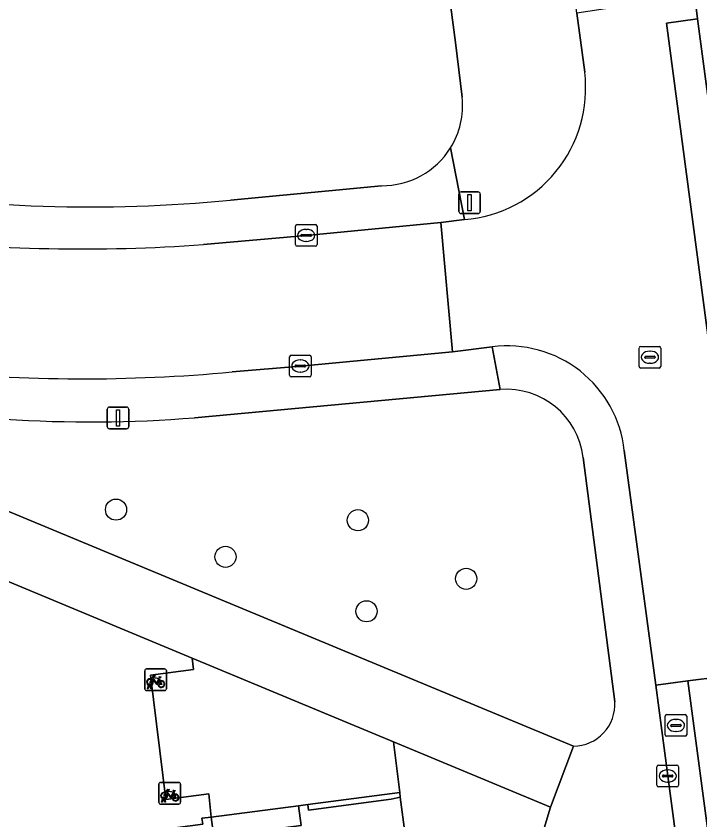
# Model space of a CAD drawing. Extents: x 160554 to 161248, y 385329 to 386506.
# Drawn here: x 161065.87 to 161097.49, y 385836.26 to 385873.41 of the extents above; entities that cross this region are included whole.
import ezdxf

# ---------------------------------------------------------------- set-up
doc = ezdxf.new("R2010")
doc.units = 0
for name, color, linetype in [('IMGEO_Boom', 7, 'Continuous'), ('IMGEO_Erf', 7, 'Continuous'), ('IMGEO_Fietsenrek', 7, 'Continuous'), ('IMGEO_Groenvoorziening', 7, 'Continuous'), ('IMGEO_Kolk', 7, 'Continuous'), ('IMGEO_Lichtmast', 7, 'Continuous'), ('IMGEO_Pand', 7, 'Continuous'), ('IMGEO_Parkeervlak_open', 7, 'Continuous'), ('IMGEO_Rijbaan_lokaal_gesloten', 7, 'Continuous'), ('IMGEO_Rijbaan_lokaal_open', 7, 'Continuous'), ('IMGEO_Rioolput', 7, 'Continuous'), ('IMGEO_Voetpad_open', 7, 'Continuous')]:
    doc.layers.add(name, color=color, linetype=linetype)

msp = doc.modelspace()

# ---------------------------------------------------------------- linework, layer by layer
at = {"layer": 'IMGEO_Boom'}
for centre in [(161070.495, 385850.602), (161081.676, 385850.111), (161075.553, 385848.42), (161086.683, 385847.406), (161082.076, 385845.905)]:
    msp.add_circle(centre, 0.489, dxfattribs=at)
at = {"layer": 'IMGEO_Erf'}
msp.add_lwpolyline([(161072.089, 385842.95), (161074.075, 385843.21), (161074.015, 385843.739), (161058.98, 385849.988), (161061.081, 385834.566), (161061.128, 385834.31), (161074.513, 385836.071), (161074.468, 385836.337), (161074.899, 385836.389), (161074.777, 385837.469), (161072.797, 385837.201)], close=True, dxfattribs=at)
at = {"layer": 'IMGEO_Fietsenrek'}
for p, q in [((161071.822, 385842.315), (161071.822, 385843.156)), ((161071.822, 385843.156), (161071.822, 385842.315)), ((161071.897, 385843.24), (161072.738, 385843.24)), ((161072.738, 385843.24), (161071.897, 385843.24)), ((161072.822, 385843.165), (161072.822, 385842.324)), ((161072.822, 385842.324), (161072.822, 385843.165)), ((161072.509, 385842.789), (161072.545, 385842.694)), ((161071.949, 385842.324), (161071.988, 385842.484)), ((161072.018, 385842.472), (161071.983, 385842.324)), ((161072.06, 385842.496), (161072.059, 385842.5)), ((161072.101, 385842.324), (161072.067, 385842.466)), ((161072.091, 385842.507), (161072.092, 385842.5)), ((161072.099, 385842.47), (161072.134, 385842.324)), ((161072.747, 385842.24), (161071.906, 385842.24)), ((161071.906, 385842.24), (161072.747, 385842.24)), ((161071.983, 385842.324), (161071.949, 385842.324)), ((161072.134, 385842.324), (161072.101, 385842.324)), ((161072.55, 385837.993), (161073.391, 385837.993)), ((161073.391, 385837.993), (161072.55, 385837.993)), ((161072.475, 385837.068), (161072.475, 385837.909)), ((161072.475, 385837.909), (161072.475, 385837.068)), ((161073.475, 385837.918), (161073.475, 385837.077)), ((161073.475, 385837.077), (161073.475, 385837.918)), ((161072.602, 385837.077), (161072.641, 385837.237)), ((161072.671, 385837.225), (161072.636, 385837.077)), ((161072.713, 385837.249), (161072.712, 385837.253)), ((161072.754, 385837.077), (161072.72, 385837.219)), ((161072.744, 385837.26), (161072.745, 385837.253)), ((161072.752, 385837.223), (161072.787, 385837.077)), ((161073.162, 385837.542), (161073.198, 385837.447)), ((161073.4, 385836.993), (161072.559, 385836.993)), ((161072.559, 385836.993), (161073.4, 385836.993)), ((161072.636, 385837.077), (161072.602, 385837.077)), ((161072.787, 385837.077), (161072.754, 385837.077))]:
    msp.add_line(p, q, dxfattribs=at)
for points in [[(161072.135, 385842.766), (161072.23, 385842.93), (161072.316, 385842.916), (161072.318, 385842.907), (161072.262, 385842.896), (161072.235, 385842.851), (161072.491, 385842.81)], [(161072.431, 385842.522), (161072.381, 385842.522), (161072.19, 385842.773), (161072.171, 385842.741)], [(161072.478, 385842.785), (161072.221, 385842.826), (161072.204, 385842.797), (161072.371, 385842.577), (161072.478, 385842.785)], [(161072.491, 385842.81), (161072.516, 385842.859), (161072.51, 385842.863), (161072.487, 385842.867), (161072.475, 385842.874), (161072.474, 385842.877), (161072.476, 385842.882), (161072.571, 385842.867), (161072.573, 385842.857), (161072.563, 385842.844), (161072.551, 385842.838), (161072.537, 385842.844), (161072.509, 385842.789)], [(161072.156, 385842.714), (161072.104, 385842.624), (161072.064, 385842.599), (161072.065, 385842.646), (161072.12, 385842.74)], [(161072.526, 385842.687), (161072.496, 385842.764), (161072.387, 385842.546), (161072.43, 385842.546)], [(161072.46, 385842.546), (161072.58, 385842.545), (161072.536, 385842.659)], [(161072.556, 385842.666), (161072.611, 385842.521), (161072.461, 385842.521)], [(161072.788, 385837.519), (161072.883, 385837.683), (161072.969, 385837.669), (161072.971, 385837.66), (161072.915, 385837.649), (161072.888, 385837.604), (161073.144, 385837.563)], [(161073.131, 385837.538), (161072.874, 385837.579), (161072.857, 385837.55), (161073.024, 385837.33), (161073.131, 385837.538)], [(161073.144, 385837.563), (161073.169, 385837.612), (161073.163, 385837.616), (161073.14, 385837.62), (161073.128, 385837.627), (161073.127, 385837.63), (161073.129, 385837.635), (161073.224, 385837.62), (161073.226, 385837.61), (161073.216, 385837.597), (161073.204, 385837.591), (161073.19, 385837.597), (161073.162, 385837.542)], [(161072.809, 385837.467), (161072.757, 385837.377), (161072.717, 385837.352), (161072.718, 385837.399), (161072.773, 385837.493)], [(161073.084, 385837.275), (161073.034, 385837.275), (161072.843, 385837.526), (161072.824, 385837.494)], [(161073.179, 385837.44), (161073.149, 385837.517), (161073.04, 385837.299), (161073.083, 385837.299)], [(161073.113, 385837.299), (161073.233, 385837.298), (161073.189, 385837.412)], [(161073.209, 385837.419), (161073.264, 385837.274), (161073.114, 385837.274)]]:
    msp.add_lwpolyline(points, dxfattribs=at)
for centre, radius, start, end in [((161071.9, 385843.162), 0.0779, 92.4484, 184.2845), ((161071.9, 385843.162), 0.0779, 92.4484, 184.2845), ((161072.744, 385843.162), 0.0779, 2.4484, 94.2845), ((161072.744, 385843.162), 0.0779, 2.4484, 94.2845), ((161072.062, 385842.625), 0.159, 62.6766, 242.1369), ((161072.062, 385842.625), 0.129, 63.3192, 238.903), ((161072.042, 385842.496), 0.0499, 12.8025, 158.6934), ((161072.062, 385842.625), 0.159, 253.9967, 271.7867), ((161072.042, 385842.496), 0.0174, 12.8025, 163.4502), ((161072.062, 385842.625), 0.129, 253.415, 269.0204), ((161072.062, 385842.625), 0.129, 283.6043, 43.4302), ((161072.062, 385842.625), 0.159, 283.5766, 46.6042), ((161072.589, 385842.541), 0.159, 113.3408, 178.3217), ((161072.589, 385842.541), 0.159, 187.0065, 105.7708), ((161072.589, 385842.541), 0.129, 113.923, 177.9556), ((161072.589, 385842.541), 0.129, 188.6715, 104.5883), ((161071.9, 385842.318), 0.0779, 182.4484, 274.2845), ((161071.9, 385842.318), 0.0779, 182.4484, 274.2845), ((161072.744, 385842.318), 0.0779, 272.4484, 4.2845), ((161072.744, 385842.318), 0.0779, 272.4484, 4.2845), ((161072.553, 385837.915), 0.0779, 92.4484, 184.2845), ((161072.553, 385837.915), 0.0779, 92.4484, 184.2845), ((161073.397, 385837.915), 0.0779, 2.4484, 94.2845), ((161073.397, 385837.915), 0.0779, 2.4484, 94.2845), ((161072.715, 385837.378), 0.159, 62.6766, 242.1369), ((161072.715, 385837.378), 0.129, 63.3192, 238.903), ((161072.695, 385837.249), 0.0499, 12.8025, 158.6934), ((161072.715, 385837.378), 0.159, 253.9967, 271.7867), ((161072.695, 385837.249), 0.0174, 12.8025, 163.4502), ((161072.715, 385837.378), 0.129, 253.415, 269.0204), ((161072.715, 385837.378), 0.129, 283.6043, 43.4302), ((161072.715, 385837.378), 0.159, 283.5766, 46.6042), ((161073.242, 385837.294), 0.159, 113.3408, 178.3217), ((161073.242, 385837.294), 0.159, 187.0065, 105.7708), ((161073.242, 385837.294), 0.129, 113.923, 177.9556), ((161073.242, 385837.294), 0.129, 188.6715, 104.5883), ((161072.553, 385837.071), 0.0779, 182.4484, 274.2845), ((161072.553, 385837.071), 0.0779, 182.4484, 274.2845), ((161073.397, 385837.071), 0.0779, 272.4484, 4.2845), ((161073.397, 385837.071), 0.0779, 272.4484, 4.2845)]:
    msp.add_arc(centre, radius, start, end, dxfattribs=at)
at = {"layer": 'IMGEO_Groenvoorziening'}
for points in [[(161086.501, 385869.656), (161086.193, 385872.192), (161085.275, 385879.091), (161081.825, 385878.782), (161079.757, 385878.995), (161079.44, 385879.028), (161075.036, 385880.979), (161077.071, 385884.684), (161073.9, 385911.717)], [(161075.782, 385864.906), (161082.773, 385865.572)], [(161088.26, 385856.152), (161074.125, 385854.849)], [(161058.614, 385853.378), (161091.644, 385839.67)], [(161093.557, 385841.719), (161092.084, 385853.013)]]:
    msp.add_lwpolyline(points, dxfattribs=at)
msp.add_lwpolyline([(161089.359, 385832.428), (161089.36, 385832.82), (161090.577, 385836.855), (161083.323, 385839.87), (161083.609, 385837.522), (161083.636, 385837.317), (161088.039, 385804.26), (161093.052, 385804.928)], close=True, dxfattribs=at)
for centre, radius, start, end in [((161082.811, 385869.284), 3.708, 327.9927, 5.7641), ((161082.807, 385869.284), 3.712, 269.4687, 328.0243), ((161070.777, 385962.418), 97.865, 262.68255, 267.86332), ((161069.185, 385933.692), 69.101, 268.29417, 275.47828), ((161088.543, 385852.598), 3.565, 6.6867, 94.5503), ((161069.321, 385914.317), 59.662, 266.17771, 274.61832), ((161091.619, 385841.611), 1.941, 270.7455, 3.1864)]:
    msp.add_arc(centre, radius, start, end, dxfattribs=at)
at = {"layer": 'IMGEO_Kolk'}
for p, q in [((161078.786, 385862.849), (161078.786, 385863.701)), ((161078.861, 385863.775), (161079.713, 385863.775)), ((161079.787, 385863.701), (161079.787, 385862.849)), ((161079.045, 385863.269), (161079.045, 385863.281)), ((161079.483, 385863.232), (161079.085, 385863.232)), ((161079.088, 385863.318), (161079.486, 385863.318)), ((161079.274, 385863.555), (161079.299, 385863.555)), ((161079.529, 385863.281), (161079.529, 385863.269)), ((161079.297, 385862.995), (161079.272, 385862.995)), ((161079.713, 385862.775), (161078.861, 385862.775)), ((161078.514, 385856.812), (161078.514, 385857.664)), ((161078.589, 385857.738), (161079.441, 385857.738)), ((161079.515, 385857.664), (161079.515, 385856.812)), ((161078.816, 385857.281), (161079.214, 385857.281)), ((161079.002, 385857.518), (161079.027, 385857.518)), ((161078.773, 385857.232), (161078.773, 385857.244)), ((161079.211, 385857.195), (161078.813, 385857.195)), ((161079.025, 385856.958), (161079, 385856.958)), ((161079.257, 385857.244), (161079.257, 385857.232)), ((161079.441, 385856.738), (161078.589, 385856.738)), ((161095.501, 385837.866), (161095.501, 385838.718)), ((161095.576, 385838.792), (161096.428, 385838.792)), ((161096.502, 385838.718), (161096.502, 385837.866)), ((161095.803, 385838.335), (161096.201, 385838.335)), ((161095.989, 385838.572), (161096.014, 385838.572)), ((161095.76, 385838.286), (161095.76, 385838.298)), ((161096.198, 385838.249), (161095.8, 385838.249)), ((161096.012, 385838.012), (161095.987, 385838.012)), ((161096.244, 385838.298), (161096.244, 385838.286)), ((161096.428, 385837.792), (161095.576, 385837.792))]:
    msp.add_line(p, q, dxfattribs=at)
for points in [[(161078.786, 385862.849), (161078.786, 385863.701)], [(161078.861, 385863.775), (161079.713, 385863.775)], [(161079.787, 385863.701), (161079.787, 385862.849)], [(161079.713, 385862.775), (161078.861, 385862.775)], [(161078.514, 385856.812), (161078.514, 385857.664)], [(161078.589, 385857.738), (161079.441, 385857.738)], [(161079.515, 385857.664), (161079.515, 385856.812)], [(161079.441, 385856.738), (161078.589, 385856.738)], [(161095.501, 385837.866), (161095.501, 385838.718)], [(161095.576, 385838.792), (161096.428, 385838.792)], [(161096.502, 385838.718), (161096.502, 385837.866)], [(161096.428, 385837.792), (161095.576, 385837.792)]]:
    msp.add_lwpolyline(points, dxfattribs=at)
for centre, radius, start, end in [((161078.863, 385863.699), 0.0765, 91.552, 178.448), ((161078.863, 385863.699), 0.0765, 91.552, 178.448), ((161079.711, 385863.699), 0.0765, 1.552, 88.448), ((161079.711, 385863.699), 0.0765, 1.552, 88.448), ((161079.085, 385863.278), 0.0403, 85.8775, 175.7526), ((161079.082, 385863.268), 0.0366, 178.938, 274.7102), ((161079.486, 385863.275), 0.043, 264.8664, 352.4533), ((161079.49, 385863.28), 0.0386, 1.7309, 96.639), ((161078.863, 385862.851), 0.0765, 181.552, 268.448), ((161078.863, 385862.851), 0.0765, 181.552, 268.448), ((161079.711, 385862.851), 0.0765, 271.552, 358.448), ((161079.711, 385862.851), 0.0765, 271.552, 358.448), ((161078.591, 385857.662), 0.0765, 91.552, 178.448), ((161078.591, 385857.662), 0.0765, 91.552, 178.448), ((161079.439, 385857.662), 0.0765, 1.552, 88.448), ((161079.439, 385857.662), 0.0765, 1.552, 88.448), ((161078.813, 385857.241), 0.0403, 85.8775, 175.7526), ((161079.218, 385857.243), 0.0386, 1.7309, 96.639), ((161078.81, 385857.231), 0.0366, 178.938, 274.7102), ((161079.214, 385857.238), 0.043, 264.8664, 352.4533), ((161078.591, 385856.814), 0.0765, 181.552, 268.448), ((161078.591, 385856.814), 0.0765, 181.552, 268.448), ((161079.439, 385856.814), 0.0765, 271.552, 358.448), ((161079.439, 385856.814), 0.0765, 271.552, 358.448), ((161095.578, 385838.716), 0.0765, 91.552, 178.448), ((161095.578, 385838.716), 0.0765, 91.552, 178.448), ((161096.426, 385838.716), 0.0765, 1.552, 88.448), ((161096.426, 385838.716), 0.0765, 1.552, 88.448), ((161095.8, 385838.295), 0.0403, 85.8775, 175.7526), ((161096.205, 385838.297), 0.0386, 1.7309, 96.639), ((161095.797, 385838.285), 0.0366, 178.938, 274.7102), ((161096.201, 385838.292), 0.043, 264.8664, 352.4533), ((161095.578, 385837.868), 0.0765, 181.552, 268.448), ((161095.578, 385837.868), 0.0765, 181.552, 268.448), ((161096.426, 385837.868), 0.0765, 271.552, 358.448), ((161096.426, 385837.868), 0.0765, 271.552, 358.448)]:
    msp.add_arc(centre, radius, start, end, dxfattribs=at)
for centre, major_axis, ratio, start_param, end_param in [((161079.273, 385863.275), (-0.387, 0.002), 0.722429, 4.712389, 7.853982), ((161079.298, 385863.275), (-0.39, 0.002), 0.717154, 1.570796, 4.712389), ((161079.001, 385857.238), (-0.387, 0.002), 0.722429, 4.712389, 7.853982), ((161079.026, 385857.238), (-0.39, 0.002), 0.717154, 1.570796, 4.712389), ((161095.988, 385838.292), (-0.387, 0.002), 0.722429, 4.712389, 7.853982), ((161096.013, 385838.292), (-0.39, 0.002), 0.717154, 1.570796, 4.712389)]:
    msp.add_ellipse(centre, major_axis=major_axis, ratio=ratio, start_param=start_param, end_param=end_param, dxfattribs=at)
at = {"layer": 'IMGEO_Lichtmast'}
for p, q in [((161086.344, 385864.383), (161086.344, 385865.183)), ((161086.344, 385865.183), (161086.344, 385864.383)), ((161086.444, 385865.283), (161087.234, 385865.283)), ((161087.234, 385865.283), (161086.444, 385865.283)), ((161087.334, 385865.183), (161087.334, 385864.383)), ((161087.334, 385864.383), (161087.334, 385865.183)), ((161087.234, 385864.283), (161086.444, 385864.283)), ((161086.444, 385864.283), (161087.234, 385864.283)), ((161070.089, 385854.437), (161070.089, 385855.237)), ((161070.089, 385855.237), (161070.089, 385854.437)), ((161070.189, 385855.337), (161070.979, 385855.337)), ((161070.979, 385855.337), (161070.189, 385855.337)), ((161071.079, 385855.237), (161071.079, 385854.437)), ((161071.079, 385854.437), (161071.079, 385855.237)), ((161070.979, 385854.337), (161070.189, 385854.337)), ((161070.189, 385854.337), (161070.979, 385854.337))]:
    msp.add_line(p, q, dxfattribs=at)
for points in [[(161086.764, 385865.158), (161086.914, 385865.158), (161086.914, 385864.408), (161086.764, 385864.408), (161086.764, 385865.158)], [(161070.509, 385855.212), (161070.659, 385855.212), (161070.659, 385854.462), (161070.509, 385854.462), (161070.509, 385855.212)]]:
    msp.add_lwpolyline(points, dxfattribs=at)
for centre, start, end in [((161086.444, 385865.183), 90, 180), ((161086.444, 385865.183), 90, 180), ((161087.234, 385865.183), 0, 90), ((161087.234, 385865.183), 360, 90), ((161086.444, 385864.383), 180, 270), ((161086.444, 385864.383), 180, 270), ((161087.234, 385864.383), 270, 0), ((161087.234, 385864.383), 270, 0), ((161070.189, 385855.237), 90, 180), ((161070.189, 385855.237), 90, 180), ((161070.979, 385855.237), 0, 90), ((161070.979, 385855.237), 360, 90), ((161070.189, 385854.437), 180, 270), ((161070.189, 385854.437), 180, 270), ((161070.979, 385854.437), 270, 0), ((161070.979, 385854.437), 270, 0)]:
    msp.add_arc(centre, 0.1, start, end, dxfattribs=at)
at = {"layer": 'IMGEO_Pand'}
msp.add_lwpolyline([(161087.153, 385799.563), (161086.554, 385804.062), (161088.039, 385804.26), (161083.636, 385837.317), (161083.22, 385837.214), (161079.392, 385836.717), (161079.357, 385836.975), (161078.934, 385836.917), (161079.058, 385835.997), (161075.01, 385835.476), (161074.899, 385836.389), (161074.468, 385836.337), (161074.513, 385836.071), (161061.128, 385834.31), (161061.722, 385829.801), (161048.55, 385828.073), (161052.902, 385795.197)], close=True, dxfattribs=at)
at = {"layer": 'IMGEO_Parkeervlak_open'}
msp.add_lwpolyline([(161095.45, 385888.19), (161096.551, 385879.856), (161097.248, 385874.322), (161097.379, 385873.281), (161097.846, 385869.813)], dxfattribs=at)
at = {"layer": 'IMGEO_Rijbaan_lokaal_gesloten'}
msp.add_lwpolyline([(161098, 385868.872), (161097.993, 385868.93), (161097.846, 385869.813), (161097.379, 385873.281), (161095.943, 385873.076), (161099.778, 385844.122), (161101.269, 385844.311)], close=True, dxfattribs=at)
msp.add_lwpolyline([(161075.861, 385856.966), (161079.015, 385857.238), (161086.057, 385857.895), (161085.506, 385863.875), (161079.287, 385863.275), (161074.544, 385862.852)], dxfattribs=at)
for centre, radius, start, end in [((161068.929, 385939.909), 77.261, 263.54176, 274.16751), ((161068.97, 385930.61), 73.965, 264.24574, 275.34578)]:
    msp.add_arc(centre, radius, start, end, dxfattribs=at)
at = {"layer": 'IMGEO_Rijbaan_lokaal_open'}
for points in [[(161097.379, 385873.281), (161097.248, 385874.322), (161095.806, 385874.121), (161093.321, 385873.775), (161091.801, 385873.54), (161092.163, 385870.812)], [(161093.994, 385853.333), (161095.448, 385842.491), (161096.923, 385842.687), (161099.92, 385843.054), (161101.395, 385843.23), (161101.379, 385843.379), (161101.269, 385844.311), (161099.778, 385844.122), (161095.943, 385873.076), (161097.379, 385873.281)], [(161086.6, 385864.01), (161085.506, 385863.875), (161086.057, 385857.895), (161087.891, 385858.123)], [(161096.923, 385842.687), (161095.448, 385842.491), (161096.002, 385838.292), (161097.109, 385829.938), (161100.064, 385807.789), (161100.384, 385805.367), (161100.948, 385801.293), (161101.181, 385799.544), (161101.356, 385798.283)], [(161101.353, 385798.077), (161102.224, 385791.629), (161103.751, 385791.851), (161102.669, 385799.702), (161096.923, 385842.687)]]:
    msp.add_lwpolyline(points, dxfattribs=at)
msp.add_lwpolyline([(161099.92, 385843.054), (161096.923, 385842.687), (161102.669, 385799.702), (161103.751, 385791.851), (161106.707, 385792.242)], close=True, dxfattribs=at)
for centre, radius, start, end in [((161086.124, 385870.075), 6.084, 274.4893, 6.9548), ((161088.594, 385852.736), 5.433, 6.307, 97.4391)]:
    msp.add_arc(centre, radius, start, end, dxfattribs=at)
at = {"layer": 'IMGEO_Rioolput'}
for p, q in [((161094.679, 385857.219), (161094.679, 385858.071)), ((161094.754, 385858.145), (161095.606, 385858.145)), ((161095.68, 385858.071), (161095.68, 385857.219)), ((161094.938, 385857.639), (161094.938, 385857.651)), ((161094.981, 385857.688), (161095.379, 385857.688)), ((161095.167, 385857.925), (161095.192, 385857.925)), ((161095.422, 385857.651), (161095.422, 385857.639)), ((161095.376, 385857.602), (161094.978, 385857.602)), ((161095.19, 385857.365), (161095.165, 385857.365)), ((161095.606, 385857.145), (161094.754, 385857.145)), ((161095.88, 385840.201), (161095.88, 385841.053)), ((161095.955, 385841.127), (161096.807, 385841.127)), ((161096.881, 385841.053), (161096.881, 385840.201)), ((161096.139, 385840.621), (161096.139, 385840.633)), ((161096.577, 385840.584), (161096.179, 385840.584)), ((161096.182, 385840.67), (161096.58, 385840.67)), ((161096.368, 385840.907), (161096.393, 385840.907)), ((161096.623, 385840.633), (161096.623, 385840.621)), ((161096.391, 385840.347), (161096.366, 385840.347)), ((161096.807, 385840.127), (161095.955, 385840.127))]:
    msp.add_line(p, q, dxfattribs=at)
for points in [[(161094.679, 385857.219), (161094.679, 385858.071)], [(161094.754, 385858.145), (161095.606, 385858.145)], [(161095.68, 385858.071), (161095.68, 385857.219)], [(161095.606, 385857.145), (161094.754, 385857.145)], [(161095.88, 385840.201), (161095.88, 385841.053)], [(161095.955, 385841.127), (161096.807, 385841.127)], [(161096.881, 385841.053), (161096.881, 385840.201)], [(161096.807, 385840.127), (161095.955, 385840.127)]]:
    msp.add_lwpolyline(points, dxfattribs=at)
for centre, radius, start, end in [((161094.756, 385858.069), 0.0765, 91.552, 178.448), ((161094.756, 385858.069), 0.0765, 91.552, 178.448), ((161095.604, 385858.069), 0.0765, 1.552, 88.448), ((161095.604, 385858.069), 0.0765, 1.552, 88.448), ((161094.978, 385857.648), 0.0403, 85.8775, 175.7526), ((161094.975, 385857.638), 0.0366, 178.938, 274.7102), ((161095.379, 385857.645), 0.043, 264.8664, 352.4533), ((161095.383, 385857.65), 0.0386, 1.7309, 96.639), ((161094.756, 385857.221), 0.0765, 181.552, 268.448), ((161094.756, 385857.221), 0.0765, 181.552, 268.448), ((161095.604, 385857.221), 0.0765, 271.552, 358.448), ((161095.604, 385857.221), 0.0765, 271.552, 358.448), ((161095.957, 385841.051), 0.0765, 91.552, 178.448), ((161095.957, 385841.051), 0.0765, 91.552, 178.448), ((161096.805, 385841.051), 0.0765, 1.552, 88.448), ((161096.805, 385841.051), 0.0765, 1.552, 88.448), ((161096.179, 385840.63), 0.0403, 85.8775, 175.7526), ((161096.176, 385840.62), 0.0366, 178.938, 274.7102), ((161096.58, 385840.627), 0.043, 264.8664, 352.4533), ((161096.584, 385840.632), 0.0386, 1.7309, 96.639), ((161095.957, 385840.203), 0.0765, 181.552, 268.448), ((161095.957, 385840.203), 0.0765, 181.552, 268.448), ((161096.805, 385840.203), 0.0765, 271.552, 358.448), ((161096.805, 385840.203), 0.0765, 271.552, 358.448)]:
    msp.add_arc(centre, radius, start, end, dxfattribs=at)
for centre, major_axis, ratio, start_param, end_param in [((161095.166, 385857.645), (-0.387, 0.002), 0.722429, 4.712389, 7.853982), ((161095.191, 385857.645), (-0.39, 0.002), 0.717154, 1.570796, 4.712389), ((161096.367, 385840.627), (-0.387, 0.002), 0.722429, 4.712389, 7.853982), ((161096.392, 385840.627), (-0.39, 0.002), 0.717154, 1.570796, 4.712389)]:
    msp.add_ellipse(centre, major_axis=major_axis, ratio=ratio, start_param=start_param, end_param=end_param, dxfattribs=at)
at = {"layer": 'IMGEO_Voetpad_open'}
for points in [[(161080.12, 385919.735), (161085.004, 385881.132), (161085.275, 385879.091), (161086.193, 385872.192), (161086.501, 385869.656)], [(161092.163, 385870.812), (161091.801, 385873.54), (161091.626, 385874.859)], [(161074.544, 385862.852), (161079.287, 385863.275), (161085.506, 385863.875), (161086.6, 385864.01), (161085.956, 385867.318)], [(161085.956, 385867.318), (161086.6, 385864.01)], [(161082.773, 385865.572), (161075.782, 385864.906)], [(161074.125, 385854.849), (161088.26, 385856.152), (161087.891, 385858.123), (161086.057, 385857.895), (161079.015, 385857.238), (161075.861, 385856.966)], [(161087.891, 385858.123), (161088.26, 385856.152)], [(161051.08, 385851.935), (161048.339, 385843.556), (161050.314, 385842.912), (161052.817, 385850.359), (161052.964, 385850.711), (161053.382, 385852.315), (161058.98, 385849.988), (161074.015, 385843.739), (161083.323, 385839.87), (161090.577, 385836.855), (161091.644, 385839.67), (161058.614, 385853.378)], [(161097.109, 385829.938), (161096.002, 385838.292), (161095.448, 385842.491), (161093.994, 385853.333)], [(161092.084, 385853.013), (161093.557, 385841.719)], [(161091.644, 385839.67), (161090.577, 385836.855), (161089.36, 385832.82), (161089.359, 385832.428), (161093.052, 385804.928), (161093.658, 385800.418), (161096.873, 385775.58), (161099.829, 385752.532), (161099.92, 385751.819), (161100.53, 385747.059), (161103.849, 385721.182), (161103.528, 385716.968), (161104.544, 385708.871), (161105.47, 385701.933), (161107.028, 385690.183), (161107.754, 385684.63), (161108.994, 385675.141), (161109.438, 385671.741), (161109.961, 385671.806), (161111.073, 385663.16), (161112.38, 385652.994), (161113.833, 385641.697), (161115.047, 385634.843), (161117.413, 385635.068)]]:
    msp.add_lwpolyline(points, dxfattribs=at)
for points in [[(161083.323, 385839.87), (161074.015, 385843.739), (161074.075, 385843.21), (161072.089, 385842.95), (161072.797, 385837.201), (161074.777, 385837.469), (161074.899, 385836.389), (161078.934, 385836.917), (161079.357, 385836.975), (161083.609, 385837.522)], [(161083.609, 385837.522), (161079.357, 385836.975), (161079.392, 385836.717), (161083.22, 385837.214), (161083.636, 385837.317)], [(161074.899, 385836.389), (161075.01, 385835.476), (161079.058, 385835.997), (161078.934, 385836.917)]]:
    msp.add_lwpolyline(points, close=True, dxfattribs=at)
for centre, radius, start, end in [((161086.124, 385870.075), 6.084, 274.4893, 6.9548), ((161082.811, 385869.284), 3.708, 327.9927, 5.7641), ((161082.807, 385869.284), 3.712, 269.4687, 328.0243), ((161070.777, 385962.418), 97.865, 262.68255, 267.86332), ((161069.185, 385933.692), 69.101, 268.29417, 275.47828), ((161068.929, 385939.909), 77.261, 263.54176, 274.16751), ((161088.594, 385852.736), 5.433, 6.307, 97.4391), ((161068.97, 385930.61), 73.965, 264.24574, 275.34578), ((161088.543, 385852.598), 3.565, 6.6867, 94.5503), ((161069.321, 385914.317), 59.662, 266.17771, 274.61832), ((161091.619, 385841.611), 1.941, 270.7455, 3.1864)]:
    msp.add_arc(centre, radius, start, end, dxfattribs=at)

doc.saveas('drawing.dxf')
